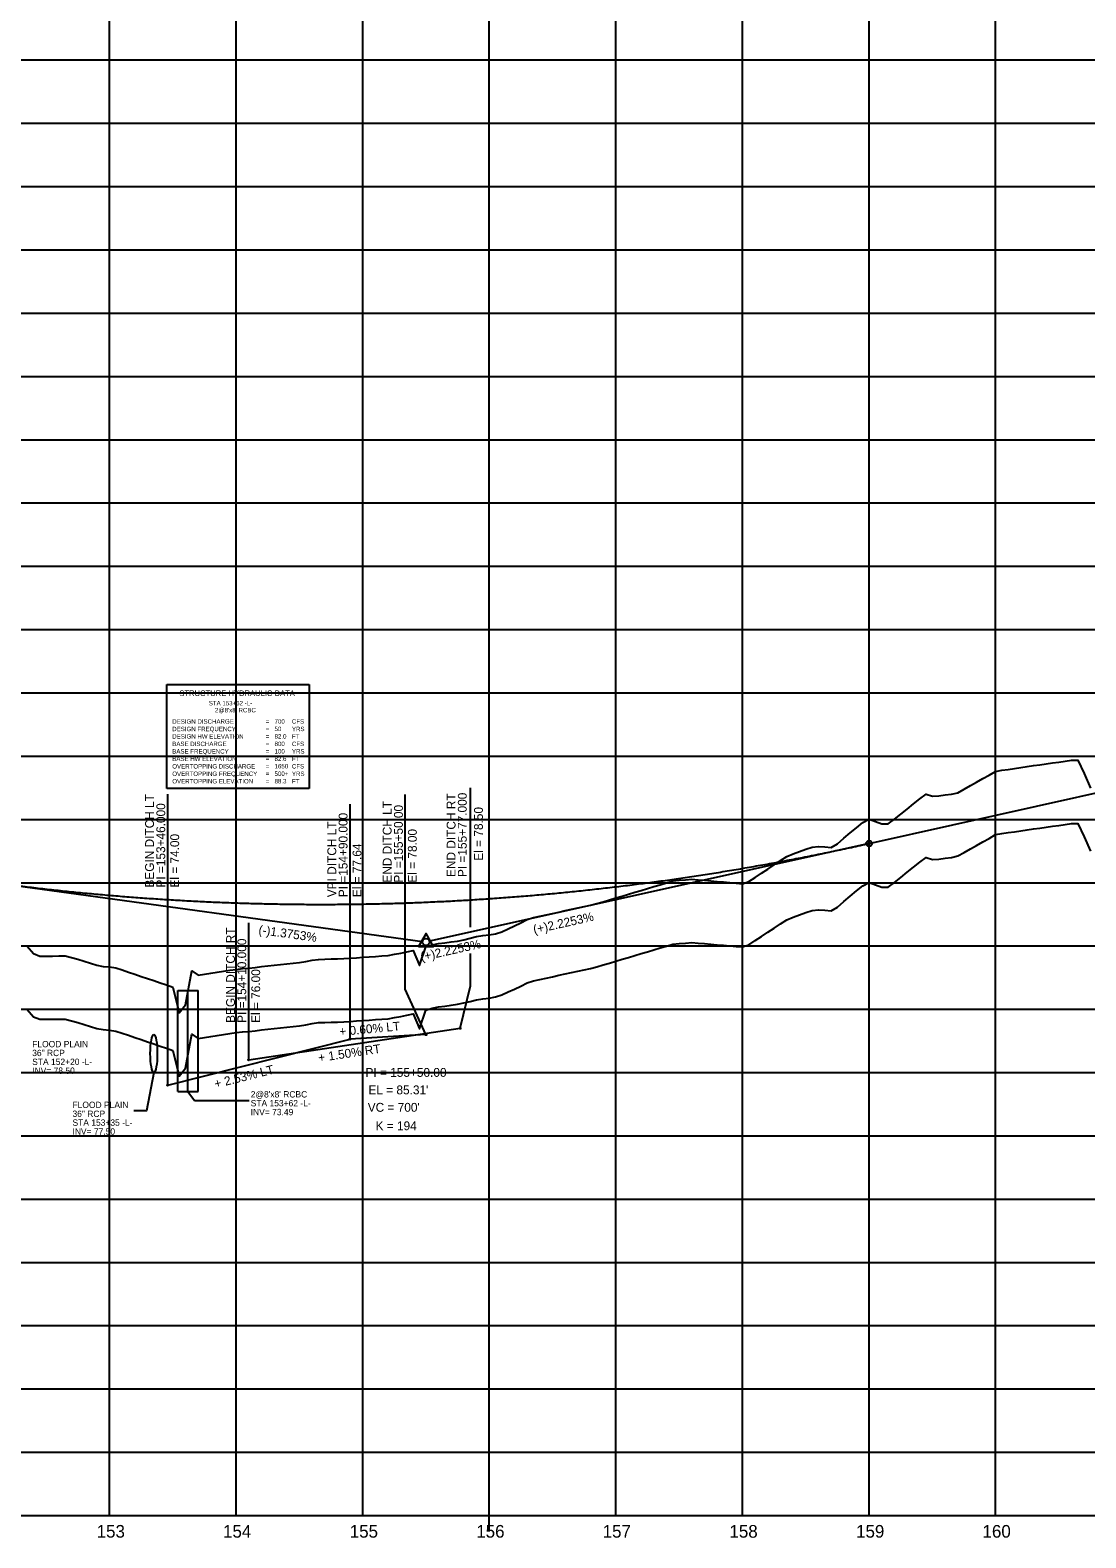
# Model space of a CAD drawing. Extents: x 2345490 to 2436403, y 465165 to 573888.
# Drawn here: x 2395559 to 2396393, y 564259 to 565450 of the extents above; entities that cross this region are included whole.
import ezdxf

# ---------------------------------------------------------------- set-up
doc = ezdxf.new("R2010")
doc.units = 0
for name, color, linetype in [('Old_Level_1', 7, 'Continuous'), ('Old_Level_2', 7, 'Continuous'), ('Old_Level_3', 7, 'Continuous'), ('Old_Level_4', 7, 'Continuous'), ('Old_Level_57', 7, 'Continuous'), ('Old_Level_62', 7, 'Continuous'), ('Old_Level_63', 7, 'Continuous')]:
    doc.layers.add(name, color=color, linetype=linetype)

msp = doc.modelspace()

# ---------------------------------------------------------------- linework, layer by layer
at = {"layer": 'Old_Level_1'}
for points in [[(2396371.5425, 564821.8075), (2396376.5425, 564822.51275), (2396381.5425, 564823.21975), (2396386.5425, 564823.41025), (2396391.5425, 564812.7395), (2396396.5425, 564801.323)], [(2395871.5425, 564675.91025), (2395876.5425, 564677.43775), (2395881.5425, 564678.35875), (2395886.5425, 564679.046), (2395891.5425, 564679.73325), (2395896.5425, 564680.42025), (2395901.5425, 564681.4915), (2395906.5425, 564682.7295), (2395911.5425, 564683.96775), (2395916.5425, 564684.7075), (2395921.5425, 564685.23625), (2395926.5425, 564686.222), (2395931.5425, 564687.80925), (2395936.5425, 564690.1645), (2395941.5425, 564692.519), (2395946.5425, 564694.87325), (2395951.5425, 564697.32225), (2395956.5425, 564699.02725), (2395961.5425, 564700.107), (2395966.5425, 564701.1855), (2395971.5425, 564702.266), (2395976.5425, 564703.3495), (2395981.5425, 564704.4315), (2395986.5425, 564705.5125), (2395991.5425, 564706.59175), (2395996.5425, 564707.67), (2396001.5425, 564708.74675), (2396006.5425, 564710.003), (2396011.5425, 564711.4985), (2396016.5425, 564712.9925), (2396021.5425, 564714.485), (2396026.5425, 564715.97575), (2396031.5425, 564717.465), (2396036.5425, 564718.96275), (2396041.5425, 564720.4605), (2396046.5425, 564721.95675), (2396051.5425, 564723.451), (2396056.5425, 564724.94375), (2396061.5425, 564726.435), (2396066.5425, 564727.92425), (2396071.5425, 564728.4955), (2396076.5425, 564728.84925), (2396081.5425, 564729.20125), (2396086.5425, 564728.85825), (2396091.5425, 564728.415), (2396096.5425, 564727.97025), (2396101.5425, 564727.524), (2396106.5425, 564727.076), (2396111.5425, 564726.62675), (2396116.5425, 564726.17575), (2396121.5425, 564725.7235), (2396126.5425, 564727.42475), (2396131.5425, 564730.7275), (2396136.5425, 564734.02925), (2396141.5425, 564737.3305), (2396146.5425, 564740.66325), (2396151.5425, 564744.09025), (2396156.5425, 564747.17575), (2396161.5425, 564749.21275), (2396166.5425, 564751.24925), (2396171.5425, 564753.072), (2396176.5425, 564754.4615), (2396181.5425, 564755.17875), (2396186.5425, 564754.72375), (2396191.5425, 564754.2665), (2396196.5425, 564757.2095), (2396201.5425, 564761.589), (2396206.5425, 564765.82575), (2396211.5425, 564769.9745), (2396216.5425, 564774.124), (2396221.5425, 564776.726), (2396226.5425, 564774.9195), (2396231.5425, 564773.113), (2396236.5425, 564773.063), (2396241.5425, 564776.73925), (2396246.5425, 564780.735), (2396251.5425, 564784.73), (2396256.5425, 564788.7245), (2396261.5425, 564792.7185), (2396266.5425, 564796.42725), (2396271.5425, 564794.8795), (2396276.5425, 564795.2105), (2396281.5425, 564795.8615), (2396286.5425, 564796.5125), (2396291.5425, 564797.64525), (2396296.5425, 564800.418), (2396301.5425, 564803.191), (2396306.5425, 564805.9645), (2396311.5425, 564808.73825), (2396316.5425, 564811.5125), (2396321.5425, 564814.4905), (2396326.5425, 564815.312), (2396331.5425, 564816.05), (2396336.5425, 564816.7895), (2396341.5425, 564817.53), (2396346.5425, 564818.272), (2396351.5425, 564819.003), (2396356.5425, 564819.7015), (2396361.5425, 564820.402), (2396366.5425, 564821.10375), (2396371.5425, 564821.8075)], [(2395556.5425, 564676.37325), (2395561.5425, 564670.48725), (2395566.5425, 564668.566), (2395571.5425, 564668.581), (2395576.5425, 564668.59425), (2395581.5425, 564668.60575), (2395586.5425, 564668.6155), (2395591.5425, 564667.50775), (2395596.5425, 564665.98175), (2395601.5425, 564664.4555), (2395606.5425, 564662.92975), (2395611.5425, 564661.404), (2395616.5425, 564660.41375), (2395621.5425, 564659.99025), (2395626.5425, 564659.32725), (2395631.5425, 564657.628), (2395636.5425, 564655.92925), (2395641.5425, 564654.2315), (2395646.5425, 564652.53425), (2395651.5425, 564650.838), (2395656.5425, 564649.1425), (2395661.5425, 564647.44775), (2395666.5425, 564645.75375), (2395671.5425, 564644.0605), (2395676.5425, 564623.7855), (2395681.5425, 564630.002), (2395686.5425, 564656.874), (2395691.5425, 564653.37975), (2395696.5425, 564654.193), (2395701.5425, 564655.0075), (2395706.5425, 564655.7915), (2395711.5425, 564656.53775), (2395716.5425, 564657.2845), (2395721.5425, 564658.0315), (2395726.5425, 564658.779), (2395731.5425, 564659.01925), (2395736.5425, 564659.60425), (2395741.5425, 564660.17975), (2395746.5425, 564660.7555), (2395751.5425, 564661.305), (2395756.5425, 564661.81275), (2395761.5425, 564662.32075), (2395766.5425, 564662.88675), (2395771.5425, 564663.5085), (2395776.5425, 564664.255), (2395781.5425, 564665.30175), (2395786.5425, 564665.942), (2395791.5425, 564666.09825), (2395796.5425, 564666.25425), (2395801.5425, 564666.41), (2395806.5425, 564666.6005), (2395811.5425, 564666.9415), (2395816.5425, 564667.2825), (2395821.5425, 564667.6235), (2395826.5425, 564667.965), (2395831.5425, 564668.3065), (2395836.5425, 564668.64825), (2395841.5425, 564668.99025), (2395846.5425, 564669.928), (2395851.5425, 564670.87525), (2395856.5425, 564671.8275), (2395861.5425, 564672.84525), (2395866.5425, 564660.97075), (2395871.5425, 564675.91025)]]:
    msp.add_lwpolyline(points, dxfattribs=at)
at = {"layer": 'Old_Level_2'}
for p, q in [((2395921.54273, 564264.034), (2395921.54273, 565029.84481)), ((2396221.5425, 564807.5205), (2396421.5425, 564852.02725)), ((2396221.5425, 564807.5205), (2395874.227, 564730.231)), ((2395521.5425, 564777.76925), (2395868.81825, 564730.00825))]:
    msp.add_line(p, q, dxfattribs=at)
msp.add_lwpolyline([(2395865.68225, 564726.206), (2395877.42475, 564726.206), (2395871.55375, 564736.33175)], close=True, dxfattribs=at)
for centre, radius in [((2396221.5425, 564807.5205), 2.25), ((2395871.5425, 564729.63375), 2.75)]:
    msp.add_circle(centre, radius, dxfattribs=at)
msp.add_spline([(2395521.5425, 564777.76925), (2395535.5425, 564775.89425), (2395549.5425, 564774.12), (2395563.5425, 564772.4465), (2395577.5425, 564770.874), (2395591.5425, 564769.40225), (2395605.5425, 564768.0315), (2395619.5425, 564766.76125), (2395633.5425, 564765.592), (2395647.5425, 564764.5235), (2395661.5425, 564763.556), (2395675.5425, 564762.689), (2395689.5425, 564761.923), (2395703.5425, 564761.258), (2395717.5425, 564760.6935), (2395731.5425, 564760.23), (2395745.5425, 564759.86725), (2395759.5425, 564759.60525), (2395773.5425, 564759.44425), (2395787.5425, 564759.384), (2395801.5425, 564759.4245), (2395815.5425, 564759.56575), (2395829.5425, 564759.808), (2395843.5425, 564760.151), (2395857.5425, 564760.59475), (2395871.5425, 564761.13925), (2395885.5425, 564761.78475), (2395899.5425, 564762.531), (2395913.5425, 564763.37825), (2395927.5425, 564764.326), (2395941.5425, 564765.37475), (2395955.5425, 564766.52425), (2395969.5425, 564767.7745), (2395983.5425, 564769.12575), (2395997.5425, 564770.57775), (2396011.5425, 564772.1305), (2396025.5425, 564773.78425), (2396039.5425, 564775.5385), (2396053.5425, 564777.39375), (2396067.5425, 564779.34975), (2396081.5425, 564781.40675), (2396095.5425, 564783.5645), (2396109.5425, 564785.823), (2396123.5425, 564788.18225), (2396137.5425, 564790.6425), (2396151.5425, 564793.2035), (2396165.5425, 564795.86525), (2396179.5425, 564798.62775), (2396193.5425, 564801.49125), (2396207.5425, 564804.4555), (2396221.5425, 564807.5205)], degree=3, dxfattribs=at)
at = {"layer": 'Old_Level_3'}
for p, q in [((2395667.5425, 564616.534), (2395667.5425, 564846.50902)), ((2395855.03709, 564692.29549), (2395855.03709, 564846.15796)), ((2395906.70291, 564741.43767), (2395906.70291, 564851.43688)), ((2395811.5425, 564652.934), (2395811.5425, 564838.60005)), ((2395731.5425, 564636.534), (2395731.5425, 564744.681)), ((2395906.70291, 564695.07171), (2395906.70291, 564720.66572)), ((2395675.5425, 564611.434), (2395675.5425, 564691.434)), ((2395675.5425, 564691.434), (2395691.5425, 564691.434)), ((2395683.5425, 564611.434), (2395683.5425, 564691.434)), ((2395691.5425, 564611.434), (2395691.5425, 564691.434)), ((2395871.5425, 564656.534), (2395855.03709, 564692.29549)), ((2395898.5425, 564661.534), (2395906.70291, 564695.07171)), ((2395731.5425, 564636.534), (2395898.5425, 564661.534)), ((2395871.5425, 564656.534), (2395811.5425, 564652.934)), ((2395667.5425, 564616.534), (2395811.5425, 564652.934)), ((2395675.5425, 564611.434), (2395691.5425, 564611.434)), ((2395688.62929, 564604.54073), (2395731.9689, 564604.54073))]:
    msp.add_line(p, q, dxfattribs=at)
for points in [[(2395656.5425, 564626.534), (2395650.73875, 564596.37625), (2395640.73875, 564596.37625)], [(2395683.5425, 564611.434), (2395688.62929, 564604.54073)]]:
    msp.add_lwpolyline(points, dxfattribs=at)
for centre in [(2395871.5425, 564656.534), (2395898.5425, 564661.534), (2395811.5425, 564652.934), (2395731.5425, 564636.534), (2395667.5425, 564616.534)]:
    msp.add_circle(centre, 0.5, dxfattribs=at)
msp.add_ellipse((2395656.5425, 564641.534), major_axis=(0, 15), ratio=0.1846021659, dxfattribs=at)
at = {"layer": 'Old_Level_4'}
for p, q in [((2395666.78673, 564933.11131), (2395779.28673, 564933.11131)), ((2395666.78673, 564850.89431), (2395666.78673, 564933.11131)), ((2395779.28673, 564933.11131), (2395779.28673, 564850.89431)), ((2395779.28673, 564850.89431), (2395666.78673, 564850.89431))]:
    msp.add_line(p, q, dxfattribs=at)
at = {"layer": 'Old_Level_57'}
for p, q in [((2395621.54225, 564276.534), (2395621.54225, 566615.2835)), ((2395721.54225, 564276.534), (2395721.54225, 566615.2835)), ((2395821.54225, 564276.534), (2395821.54225, 566615.2835)), ((2395921.54225, 564276.534), (2395921.54225, 566615.2835)), ((2396021.54225, 564276.534), (2396021.54225, 566615.2835)), ((2396121.54225, 564276.534), (2396121.54225, 566615.2835)), ((2396221.542, 564276.534), (2396221.542, 566615.2835)), ((2396321.5425, 564276.534), (2396321.5425, 566615.2835)), ((2381271.5425, 565426.534), (2410861.12275, 565426.534)), ((2381271.5425, 565376.534), (2410861.12275, 565376.534)), ((2381271.5425, 565326.534), (2410861.12275, 565326.534)), ((2381271.5425, 565276.534), (2410861.12275, 565276.534)), ((2381271.5425, 565226.534), (2410861.12275, 565226.534)), ((2381271.5425, 565176.534), (2410861.12275, 565176.534)), ((2381271.5425, 565126.534), (2410861.12275, 565126.534)), ((2381271.5425, 565076.534), (2410861.12275, 565076.534)), ((2381271.5425, 565026.534), (2410861.12275, 565026.534)), ((2381271.5425, 564976.534), (2410861.12275, 564976.534)), ((2381271.5425, 564926.534), (2410861.12275, 564926.534)), ((2381271.5425, 564876.534), (2410861.12275, 564876.534)), ((2381271.5425, 564826.534), (2410861.12275, 564826.534)), ((2381271.54275, 564776.534), (2410861.123, 564776.534)), ((2381271.5425, 564726.534), (2410861.12275, 564726.534)), ((2381271.54275, 564676.534), (2410861.123, 564676.534)), ((2381271.5425, 564626.534), (2410861.12275, 564626.534)), ((2381271.54275, 564576.534), (2410861.123, 564576.534)), ((2381271.5425, 564526.534), (2410861.12275, 564526.534)), ((2381271.54275, 564476.534), (2410861.123, 564476.534)), ((2381271.5425, 564426.534), (2410861.12275, 564426.534)), ((2381271.54275, 564376.534), (2410861.123, 564376.534)), ((2381271.5425, 564326.534), (2410861.12275, 564326.534)), ((2381271.54275, 564276.534), (2410861.123, 564276.534))]:
    msp.add_line(p, q, dxfattribs=at)
at = {"layer": 'Old_Level_63'}
msp.add_line((2381321.5425, 564276.534), (2406689.937, 564276.534), dxfattribs=at)
for points in [[(2395871.5425, 564725.91), (2395876.5425, 564727.4375), (2395881.5425, 564728.3585), (2395886.5425, 564729.04575), (2395891.5425, 564729.733), (2395896.5425, 564730.42), (2395901.5425, 564731.49125), (2395906.5425, 564732.72925), (2395911.5425, 564733.9675), (2395916.5425, 564734.70725), (2395921.5425, 564735.236), (2395926.5425, 564736.22175), (2395931.5425, 564737.809), (2395936.5425, 564740.16425), (2395941.5425, 564742.51875), (2395946.5425, 564744.873), (2395951.5425, 564747.322), (2395956.5425, 564749.027), (2395961.5425, 564750.10675), (2395966.5425, 564751.18525), (2395971.5425, 564752.26575), (2395976.5425, 564753.34925), (2395981.5425, 564754.43125), (2395986.5425, 564755.51225), (2395991.5425, 564756.5915), (2395996.5425, 564757.66975), (2396001.5425, 564758.7465), (2396006.5425, 564760.00275), (2396011.5425, 564761.49825), (2396016.5425, 564762.99225), (2396021.5425, 564764.48475), (2396026.5425, 564765.9755), (2396031.5425, 564767.46475), (2396036.5425, 564768.9625), (2396041.5425, 564770.46025), (2396046.5425, 564771.9565), (2396051.5425, 564773.45075), (2396056.5425, 564774.9435), (2396061.5425, 564776.43475), (2396066.5425, 564777.924), (2396071.5425, 564778.49525), (2396076.5425, 564778.849), (2396081.5425, 564779.201), (2396086.5425, 564778.858), (2396091.5425, 564778.41475), (2396096.5425, 564777.97), (2396101.5425, 564777.52375), (2396106.5425, 564777.07575), (2396111.5425, 564776.6265), (2396116.5425, 564776.1755), (2396121.5425, 564775.72325), (2396126.5425, 564777.4245), (2396131.5425, 564780.72725), (2396136.5425, 564784.029), (2396141.5425, 564787.33025), (2396146.5425, 564790.663), (2396151.5425, 564794.09), (2396156.5425, 564797.1755), (2396161.5425, 564799.2125), (2396166.5425, 564801.249), (2396171.5425, 564803.07175), (2396176.5425, 564804.46125), (2396181.5425, 564805.1785), (2396186.5425, 564804.7235), (2396191.5425, 564804.26625), (2396196.5425, 564807.20925), (2396201.5425, 564811.58875), (2396206.5425, 564815.8255), (2396211.5425, 564819.97425), (2396216.5425, 564824.12375), (2396221.5425, 564826.72575), (2396226.5425, 564824.91925), (2396231.5425, 564823.11275), (2396236.5425, 564823.06275), (2396241.5425, 564826.739), (2396246.5425, 564830.73475), (2396251.5425, 564834.72975), (2396256.5425, 564838.72425), (2396261.5425, 564842.71825), (2396266.5425, 564846.427), (2396271.5425, 564844.87925), (2396276.5425, 564845.21025), (2396281.5425, 564845.86125), (2396286.5425, 564846.51225), (2396291.5425, 564847.645), (2396296.5425, 564850.41775), (2396301.5425, 564853.19075), (2396306.5425, 564855.96425), (2396311.5425, 564858.738), (2396316.5425, 564861.51225), (2396321.5425, 564864.49025), (2396326.5425, 564865.31175), (2396331.5425, 564866.04975), (2396336.5425, 564866.78925), (2396341.5425, 564867.52975), (2396346.5425, 564868.27175), (2396351.5425, 564869.00275), (2396356.5425, 564869.70125), (2396361.5425, 564870.40175), (2396366.5425, 564871.1035), (2396371.5425, 564871.80725)], [(2396371.5425, 564871.80725), (2396376.5425, 564872.5125), (2396381.5425, 564873.2195), (2396386.5425, 564873.41), (2396391.5425, 564862.73925), (2396396.5425, 564851.32275)], [(2395556.5425, 564726.373), (2395561.5425, 564720.487), (2395566.5425, 564718.56575), (2395571.5425, 564718.58075), (2395576.5425, 564718.594), (2395581.5425, 564718.6055), (2395586.5425, 564718.61525), (2395591.5425, 564717.5075), (2395596.5425, 564715.9815), (2395601.5425, 564714.45525), (2395606.5425, 564712.9295), (2395611.5425, 564711.40375), (2395616.5425, 564710.4135), (2395621.5425, 564709.99), (2395626.5425, 564709.327), (2395631.5425, 564707.62775), (2395636.5425, 564705.929), (2395641.5425, 564704.23125), (2395646.5425, 564702.534), (2395651.5425, 564700.83775), (2395656.5425, 564699.14225), (2395661.5425, 564697.4475), (2395666.5425, 564695.7535), (2395671.5425, 564694.06025), (2395676.5425, 564673.78525), (2395681.5425, 564680.00175), (2395686.5425, 564706.87375), (2395691.5425, 564703.3795), (2395696.5425, 564704.19275), (2395701.5425, 564705.00725), (2395706.5425, 564705.79125), (2395711.5425, 564706.5375), (2395716.5425, 564707.28425), (2395721.5425, 564708.03125), (2395726.5425, 564708.77875), (2395731.5425, 564709.019), (2395736.5425, 564709.604), (2395741.5425, 564710.1795), (2395746.5425, 564710.75525), (2395751.5425, 564711.30475), (2395756.5425, 564711.8125), (2395761.5425, 564712.3205), (2395766.5425, 564712.8865), (2395771.5425, 564713.50825), (2395776.5425, 564714.25475), (2395781.5425, 564715.3015), (2395786.5425, 564715.94175), (2395791.5425, 564716.098), (2395796.5425, 564716.254), (2395801.5425, 564716.40975), (2395806.5425, 564716.60025), (2395811.5425, 564716.94125), (2395816.5425, 564717.28225), (2395821.5425, 564717.62325), (2395826.5425, 564717.96475), (2395831.5425, 564718.30625), (2395836.5425, 564718.648), (2395841.5425, 564718.99), (2395846.5425, 564719.92775), (2395851.5425, 564720.875), (2395856.5425, 564721.82725), (2395861.5425, 564722.845), (2395866.5425, 564710.9705), (2395871.5425, 564725.91)]]:
    msp.add_lwpolyline(points, dxfattribs=at)

# ---------------------------------------------------------------- texts
at = {"layer": 'Old_Level_2'}
for s, rotation, p in [('(+)2.2253%', 12.54579444, (2395957.08025, 564736.0125)), ('(-)1.3753%', 352.16926944, (2395738.949, 564736.02725)), ('(+)2.2253%', 12.54579444, (2395867.9355, 564714.458))]:
    msp.add_text(s, height=7.000001, rotation=rotation, dxfattribs=at).set_placement(p)
for s, height, p in [('PI = 155+50.00', 7.0000005, (2395823.76122, 564623.12255)), ("EL = 85.31'", 7.0000005, (2395826.07997, 564609.30755)), ("VC = 700'", 7.000001, (2395825.52597, 564595.5343)), ('K = 194', 7.000001, (2395831.70922, 564580.9288))]:
    msp.add_text(s, height=height, dxfattribs=at).set_placement(p)
at = {"layer": 'Old_Level_3'}
for s, height, rotation, p in [('BEGIN DITCH LT', 7.0000005, 90, (2395656.6686, 564772.66533)), ('END DITCH RT', 7.0000005, 90, (2395894.85199, 564781.01624)), ('PI =155+77.000', 7.0000005, 90, (2395903.7259, 564781.01624)), ('PI =153+46.000', 7.0000005, 90, (2395665.5425, 564772.66533)), ('END DITCH LT', 7.0000005, 90, (2395844.39037, 564776.5579)), ('PI =155+50.00', 7.0000005, 90, (2395853.26427, 564776.5579)), ('El = 78.50', 7.000001, 90, (2395916.50008, 564793.91216)), ('VPI DITCH LT', 7.0000005, 90, (2395800.6686, 564765.07167)), ('PI =154+90.000', 7.0000005, 90, (2395809.5425, 564765.07167)), ('El = 74.00', 7.000001, 90, (2395676.5425, 564772.66533)), ('El = 78.00', 7.000001, 90, (2395864.26427, 564776.5579)), ('El = 77.64', 7.000001, 90, (2395820.5425, 564765.07167)), ('BEGIN DITCH RT', 7.0000005, 90, (2395720.6686, 564665.75339)), ('PI =154+10.000', 7.0000005, 90, (2395729.5425, 564665.75339)), ('El = 76.00', 7.000001, 90, (2395740.5425, 564665.75339)), ('+ 0.60% LT', 7, 5.31926284, (2395803.40583, 564655.37407)), ('+ 1.50% RT', 7.000001, 8.51398889, (2395786.93002, 564634.73431)), ('+ 2.53% LT', 7.000001, 14.18593889, (2395705.33243, 564614.042))]:
    msp.add_text(s, height=height, rotation=rotation, dxfattribs=at).set_placement(p)
for s, height, p in [('36" RCP', 5, (2395560.4735, 564639.5025)), ('FLOOD PLAIN', 4.9999995, (2395560.4735, 564646.5025)), ('STA 152+20 -L-', 4.9999995, (2395560.4735, 564632.5025)), ('INV= 78.50', 5, (2395560.4735, 564625.5025)), ("2@8'x8' RCBC", 4.9999995, (2395733.088, 564606.81518)), ('36" RCP', 5, (2395592.298, 564591.4705)), ('FLOOD PLAIN', 4.9999995, (2395592.298, 564598.4705)), ('STA 153+62 -L-', 4.9999995, (2395733.088, 564599.81518)), ('INV= 73.49', 5, (2395733.088, 564592.81518)), ('STA 153+35 -L-', 4.9999995, (2395592.298, 564584.4705)), ('INV= 77.50', 5, (2395592.298, 564577.4705))]:
    msp.add_text(s, height=height, dxfattribs=at).set_placement(p)
at = {"layer": 'Old_Level_4'}
for s, height, p in [('STRUCTURE HYDRAULIC DATA', 4.5, (2395676.68698, 564923.95781)), ('STA 153+62 -L-', 3.4999995, (2395699.96223, 564916.61831)), ('DESIGN DISCHARGE', 3.49995, (2395671.11173, 564902.13506)), ("2@8'x8' RCBC", 3.4999995, (2395704.88773, 564911.11856)), ('700', 3.499999, (2395751.91798, 564902.18506)), ('CFS', 3.49995, (2395765.63673, 564902.18506)), ('DESIGN FREQUENCY', 3.49995, (2395671.11173, 564896.23506)), ('DESIGN HW ELEVATION', 3.49995, (2395671.11173, 564890.33506)), ('=        ', 3.49995, (2395745.01173, 564896.23506)), ('=        ', 3.499999, (2395745.01173, 564902.13506)), ('50', 3.499999, (2395751.91798, 564896.28506)), ('82.0', 3.499999, (2395751.91798, 564890.38506)), ('YRS', 3.49995, (2395765.63673, 564896.23506)), ('FT', 3.49995, (2395765.63673, 564890.33506)), ('BASE DISCHARGE', 3.49995, (2395671.11173, 564884.43506)), ('BASE FREQUENCY', 3.49995, (2395671.11173, 564878.53506)), ('=        ', 3.49995, (2395745.01173, 564890.33506)), ('=        ', 3.49995, (2395745.01173, 564884.43506)), ('800', 3.499999, (2395751.91798, 564884.48506)), ('100', 3.499999, (2395751.91798, 564878.58506)), ('YRS', 3.49995, (2395765.63673, 564878.53506)), ('CFS', 3.49995, (2395765.63673, 564884.43506)), ('OVERTOPPING DISCHARGE', 3.49995, (2395671.11173, 564866.73506)), ('BASE HW ELEVATION', 3.49995, (2395671.11173, 564872.63506)), ('=        ', 3.49995, (2395745.01173, 564878.53506)), ('=        ', 3.49995, (2395745.01173, 564872.63506)), ('82.6', 3.499999, (2395751.91798, 564872.68506)), ('1650', 3.499999, (2395751.91798, 564866.78506)), ('CFS', 3.49995, (2395765.63673, 564866.73506)), ('FT', 3.49995, (2395765.63673, 564872.63506)), ('OVERTOPPING FREQUENCY', 3.49995, (2395671.11173, 564860.83506)), ('OVERTOPPING ELEVATION', 3.49995, (2395671.11173, 564854.93506)), ('=        ', 3.49995, (2395745.01173, 564866.73506)), ('=        ', 3.49995, (2395745.01173, 564860.83506)), ('500+', 3.499999, (2395751.91798, 564860.88506)), ('88.3', 3.499999, (2395751.91798, 564854.98506)), ('YRS', 3.49995, (2395765.63673, 564860.83506)), ('FT', 3.49995, (2395765.63673, 564854.93506)), ('=        ', 3.49995, (2395745.01173, 564854.93506))]:
    msp.add_text(s, height=height, dxfattribs=at).set_placement(p)
at = {"layer": 'Old_Level_62'}
for s, p in [('153', (2395611.394, 564259.034)), ('154', (2395711.2365, 564259.034)), ('155', (2395811.329, 564259.034)), ('156', (2395911.27, 564259.034)), ('157', (2396011.1275, 564259.034)), ('158', (2396111.25325, 564259.034)), ('159', (2396211.2955, 564259.034)), ('160', (2396311.1715, 564259.034))]:
    msp.add_text(s, height=10.000001, dxfattribs=at).set_placement(p)

doc.saveas('drawing.dxf')
